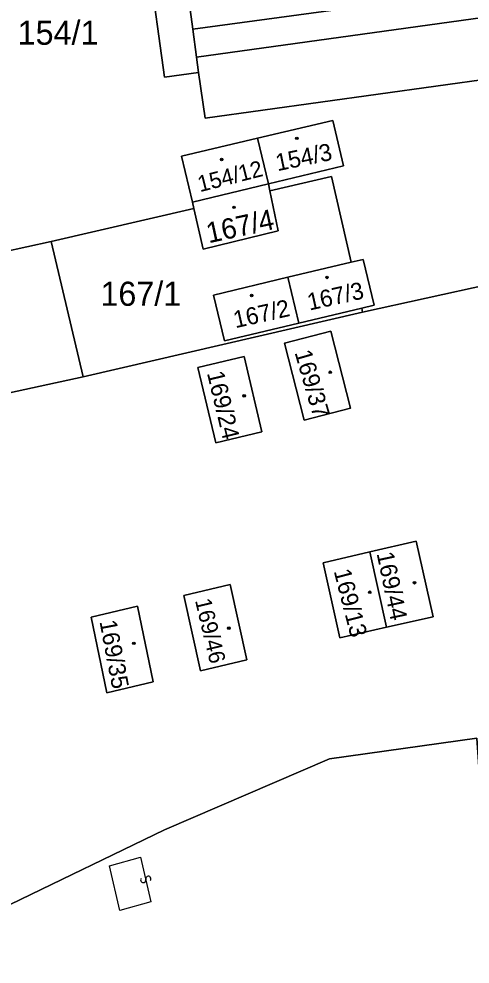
# Model space of a CAD drawing. Extents: x -600309 to -598967, y -1161267 to -1160292.
# Drawn here: x -599224.1 to -599192.4, y -1160780.7 to -1160714.1 of the extents above; entities that cross this region are included whole.
import ezdxf

# ---------------------------------------------------------------- set-up
doc = ezdxf.new("R2010")
doc.units = 0
for name, color, linetype in [('Level 1', 7, 'Continuous'), ('Level 13', 7, 'Continuous'), ('Level 3', 7, 'Continuous'), ('Level 4', 7, 'Continuous'), ('Level 5', 7, 'Continuous'), ('Level 60', 7, 'Continuous')]:
    doc.layers.add(name, color=color, linetype=linetype)

msp = doc.modelspace()

# ---------------------------------------------------------------- linework, layer by layer
at = {"layer": 'Level 1'}
for points in [[(-599211.9, -1160714.81), (-599213.52, -1160702.85), (-599201.76, -1160701.24)], [(-599216.1, -1160702.2), (-599213.89, -1160718.19), (-599211.49, -1160717.86)], [(-599152.89, -1160703.46), (-599152.84, -1160704.47), (-599153.04, -1160705.47), (-599153.86, -1160706.99), (-599155.52, -1160708.49), (-599157.24, -1160709.21), (-599211.64, -1160716.77)], [(-599211.9, -1160714.81), (-599182.2, -1160710.76)], [(-599211.64, -1160716.77), (-599211.9, -1160714.81)], [(-599211.64, -1160716.77), (-599211.49, -1160717.86)], [(-599211.49, -1160717.86), (-599211.03, -1160721.07), (-599186.66, -1160717.69)], [(-599207.33, -1160722.48), (-599202.02, -1160721.23), (-599201.27, -1160724.44), (-599206.57, -1160725.69)], [(-599211.91, -1160727), (-599212.68, -1160723.74), (-599207.33, -1160722.48)], [(-599206.57, -1160725.69), (-599207.33, -1160722.48)], [(-599200.74, -1160731.22), (-599202.12, -1160725.18), (-599206.47, -1160726.19)], [(-599211.91, -1160727), (-599206.57, -1160725.69)], [(-599206.47, -1160726.19), (-599205.88, -1160729.01), (-599211.17, -1160730.29), (-599211.81, -1160727.43)], [(-599206.57, -1160725.69), (-599206.47, -1160726.19)], [(-599211.81, -1160727.43), (-599221.86, -1160729.77)], [(-599211.81, -1160727.43), (-599211.91, -1160727)], [(-599221.86, -1160729.77), (-599225.29, -1160730.52)], [(-599219.61, -1160739.29), (-599221.86, -1160729.77)], [(-599205.19, -1160732.28), (-599200.74, -1160731.22)], [(-599200.74, -1160731.22), (-599199.89, -1160731.02), (-599199.12, -1160734.25), (-599199.99, -1160734.46)], [(-599205.19, -1160732.28), (-599210.44, -1160733.53), (-599209.67, -1160736.76), (-599204.42, -1160735.51)], [(-599205.19, -1160732.28), (-599204.42, -1160735.51)], [(-599186.49, -1160731.78), (-599199.93, -1160734.74)], [(-599244.83, -1160734.79), (-599245.32, -1160734.9), (-599243.21, -1160744.42), (-599219.61, -1160739.29)], [(-599199.93, -1160734.74), (-599219.61, -1160739.29)], [(-599199.99, -1160734.46), (-599204.42, -1160735.51)], [(-599199.99, -1160734.46), (-599199.93, -1160734.74)], [(-599205.44, -1160736.92), (-599202.17, -1160736.08), (-599200.78, -1160741.51), (-599204.06, -1160742.35), (-599205.44, -1160736.92)], [(-599211.54, -1160738.64), (-599208.28, -1160737.86), (-599207.02, -1160743.16), (-599210.28, -1160743.94), (-599211.54, -1160738.64)], [(-599199.43, -1160751.63), (-599196.15, -1160750.86), (-599194.95, -1160756.19), (-599198.25, -1160756.94)], [(-599199.43, -1160751.63), (-599202.71, -1160752.4), (-599201.53, -1160757.69), (-599198.25, -1160756.94)], [(-599199.43, -1160751.63), (-599198.25, -1160756.94)], [(-599212.53, -1160754.7), (-599209.27, -1160753.93), (-599208.08, -1160759.23), (-599211.35, -1160760), (-599212.53, -1160754.7)], [(-599219.05, -1160756.22), (-599215.79, -1160755.46), (-599214.68, -1160760.78), (-599217.95, -1160761.55), (-599219.05, -1160756.22)], [(-599186.14, -1160884.73), (-599187.69, -1160881.34), (-599196.93, -1160883.84), (-599214.95, -1160847.74), (-599222.56, -1160818.46), (-599226.63, -1160790.42), (-599226.46, -1160779.61), (-599224.76, -1160776.46), (-599213.89, -1160771.2), (-599202.26, -1160766.2), (-599191.88, -1160764.74), (-599191.33, -1160772.76), (-599189.43, -1160772.06)]]:
    msp.add_lwpolyline(points, dxfattribs=at)
at = {"layer": 'Level 13'}
for centre, start, end in [((-599215.389, -1160774.741), 140.20602, 12.79602), ((-599215.03, -1160774.66), 320.42048, 192.51847)]:
    msp.add_arc(centre, 0.184, start, end, dxfattribs=at)
at = {"layer": 'Level 3'}
msp.add_lwpolyline([(-599214.84, -1160776.27), (-599217.04, -1160776.88), (-599217.77, -1160773.74), (-599215.57, -1160773.12), (-599214.84, -1160776.27)], dxfattribs=at)
at = {"layer": 'Level 5'}
for centre, radius in [((-599204.56, -1160722.49), 0.09), ((-599204.56, -1160722.49), 0.0521), ((-599209.86, -1160723.98), 0.09), ((-599209.86, -1160723.98), 0.0521), ((-599208.99, -1160727.35), 0.09), ((-599208.99, -1160727.35), 0.0521), ((-599202.44, -1160732.29), 0.09), ((-599202.44, -1160732.29), 0.0521), ((-599207.75, -1160733.56), 0.09), ((-599207.75, -1160733.56), 0.0521), ((-599202.21, -1160738.97), 0.09), ((-599202.21, -1160738.97), 0.0521), ((-599208.27, -1160740.63), 0.09), ((-599208.27, -1160740.63), 0.0521), ((-599196.28, -1160753.8), 0.09), ((-599196.28, -1160753.8), 0.0521), ((-599199.43, -1160754.47), 0.09), ((-599199.43, -1160754.47), 0.0521), ((-599209.35, -1160757), 0.09), ((-599209.35, -1160757), 0.0521), ((-599216.05, -1160758.07), 0.09), ((-599216.05, -1160758.07), 0.0521)]:
    msp.add_circle(centre, radius, dxfattribs=at)
at = {"layer": 'Level 60'}
for points in [[(-599182.11, -1160711.56), (-599174.64, -1160709.73), (-599156.11, -1160707.2), (-599154.64, -1160705.58), (-599156.35, -1160692.75), (-599156.36, -1160692.65), (-599156.16, -1160692.73), (-599155.8, -1160692.87), (-599155.18, -1160693.13), (-599154.26, -1160694.29), (-599153.97, -1160695.33), (-599152.89, -1160703.46), (-599152.84, -1160704.47), (-599153.04, -1160705.47), (-599153.86, -1160706.99), (-599155.52, -1160708.49), (-599157.24, -1160709.21), (-599211.64, -1160716.77), (-599211.9, -1160714.81), (-599182.2, -1160710.76)], [(-599196.08, -1160701.12), (-599195.89, -1160701.13), (-599192.14, -1160700.41), (-599188.19, -1160699.58), (-599185.14, -1160698.97), (-599184.16, -1160698.84), (-599182.73, -1160705.92), (-599182.2, -1160710.76), (-599211.9, -1160714.81), (-599213.52, -1160702.85), (-599201.76, -1160701.24), (-599199.31, -1160700.9), (-599196.21, -1160700.48)], [(-599211.9, -1160714.81), (-599211.64, -1160716.77), (-599211.49, -1160717.86), (-599213.89, -1160718.19), (-599216.1, -1160702.2), (-599202.04, -1160699.4), (-599201.76, -1160701.24), (-599213.52, -1160702.85)], [(-599152.89, -1160703.46), (-599151.79, -1160711.52), (-599152.18, -1160711.82), (-599153.45, -1160712.53), (-599154.69, -1160712.94), (-599157.63, -1160713.62), (-599162.07, -1160714.38), (-599173.52, -1160715.87), (-599186.66, -1160717.69), (-599211.03, -1160721.07), (-599211.49, -1160717.86), (-599211.64, -1160716.77), (-599157.24, -1160709.21), (-599155.52, -1160708.49), (-599153.86, -1160706.99), (-599153.04, -1160705.47), (-599152.84, -1160704.47)], [(-599207.33, -1160722.48), (-599202.02, -1160721.23), (-599201.27, -1160724.44), (-599206.57, -1160725.69)], [(-599207.33, -1160722.48), (-599206.57, -1160725.69), (-599211.91, -1160727), (-599212.68, -1160723.74)], [(-599199.93, -1160734.74), (-599219.61, -1160739.29), (-599221.86, -1160729.77), (-599211.81, -1160727.43), (-599211.17, -1160730.29), (-599205.88, -1160729.01), (-599206.47, -1160726.19), (-599202.12, -1160725.18), (-599200.74, -1160731.22), (-599205.19, -1160732.28), (-599210.44, -1160733.53), (-599209.67, -1160736.76), (-599204.42, -1160735.51), (-599199.99, -1160734.46)], [(-599206.57, -1160725.69), (-599206.47, -1160726.19), (-599205.88, -1160729.01), (-599211.17, -1160730.29), (-599211.81, -1160727.43), (-599211.91, -1160727)], [(-599221.86, -1160729.77), (-599219.61, -1160739.29), (-599243.21, -1160744.42), (-599245.32, -1160734.9), (-599244.83, -1160734.79), (-599231.11, -1160731.76), (-599225.26, -1160730.69), (-599225.29, -1160730.52)], [(-599204.42, -1160735.51), (-599205.19, -1160732.28), (-599200.74, -1160731.22), (-599199.89, -1160731.02), (-599199.12, -1160734.25), (-599199.99, -1160734.46)], [(-599210.44, -1160733.53), (-599205.19, -1160732.28), (-599204.42, -1160735.51), (-599209.67, -1160736.76)], [(-599202.17, -1160736.08), (-599205.44, -1160736.92), (-599204.06, -1160742.35), (-599200.78, -1160741.51)], [(-599205.44, -1160736.92), (-599202.17, -1160736.08), (-599200.78, -1160741.51), (-599204.06, -1160742.35)], [(-599208.28, -1160737.86), (-599211.54, -1160738.64), (-599210.28, -1160743.94), (-599207.02, -1160743.16)], [(-599211.54, -1160738.64), (-599208.28, -1160737.86), (-599207.02, -1160743.16), (-599210.28, -1160743.94)], [(-599199.43, -1160751.63), (-599202.71, -1160752.4), (-599201.53, -1160757.69), (-599198.25, -1160756.94), (-599194.95, -1160756.19), (-599196.15, -1160750.86)], [(-599199.43, -1160751.63), (-599196.15, -1160750.86), (-599194.95, -1160756.19), (-599198.25, -1160756.94)], [(-599202.71, -1160752.4), (-599199.43, -1160751.63), (-599198.25, -1160756.94), (-599201.53, -1160757.69)], [(-599212.53, -1160754.7), (-599211.35, -1160760), (-599208.08, -1160759.23), (-599209.27, -1160753.93)], [(-599211.35, -1160760), (-599212.53, -1160754.7), (-599209.27, -1160753.93), (-599208.08, -1160759.23)], [(-599215.79, -1160755.46), (-599219.05, -1160756.22), (-599217.95, -1160761.55), (-599214.68, -1160760.78)], [(-599219.05, -1160756.22), (-599215.79, -1160755.46), (-599214.68, -1160760.78), (-599217.95, -1160761.55)], [(-599189.43, -1160772.06), (-599179.89, -1160797.48), (-599173.47, -1160813.83), (-599164.5, -1160836.42), (-599142.41, -1160891.59), (-599155.79, -1160894.66), (-599159.17, -1160885.23), (-599160.28, -1160881.49), (-599161.27, -1160878.6), (-599179.49, -1160880.56), (-599186.14, -1160884.73), (-599187.69, -1160881.34), (-599196.93, -1160883.84), (-599214.95, -1160847.74), (-599222.56, -1160818.46), (-599226.63, -1160790.42), (-599226.46, -1160779.61), (-599224.76, -1160776.46), (-599213.89, -1160771.2), (-599202.26, -1160766.2), (-599191.88, -1160764.74), (-599191.33, -1160772.76)]]:
    msp.add_lwpolyline(points, close=True, dxfattribs=at)
for points in [[(-599233.89, -1160705.74), (-599216.1, -1160702.2), (-599213.89, -1160718.19), (-599211.49, -1160717.86), (-599211.03, -1160721.07), (-599186.66, -1160717.69), (-599188.03, -1160719.54), (-599186.49, -1160731.78), (-599199.93, -1160734.74), (-599199.99, -1160734.46), (-599199.12, -1160734.25), (-599199.89, -1160731.02), (-599200.74, -1160731.22), (-599202.12, -1160725.18), (-599206.47, -1160726.19), (-599206.57, -1160725.69), (-599201.27, -1160724.44), (-599202.02, -1160721.23), (-599207.33, -1160722.48), (-599212.68, -1160723.74), (-599211.91, -1160727), (-599211.81, -1160727.43), (-599221.86, -1160729.77), (-599225.29, -1160730.52)], [(-599243.21, -1160744.42), (-599219.61, -1160739.29), (-599199.93, -1160734.74), (-599186.49, -1160731.78), (-599183.38, -1160756.51), (-599183.63, -1160754.91), (-599189.05, -1160755.78), (-599188.54, -1160759.08), (-599188.14, -1160759.02), (-599187.77, -1160761.66), (-599189.41, -1160761.63), (-599190.19, -1160770.04), (-599189.43, -1160772.06), (-599191.33, -1160772.76), (-599191.88, -1160764.74), (-599202.26, -1160766.2), (-599213.89, -1160771.2), (-599224.76, -1160776.46)]]:
    msp.add_lwpolyline(points, dxfattribs=at)

# ---------------------------------------------------------------- texts
at = {"layer": 'Level 4'}
for s, p in [('154/1', (-599224.23, -1160715.9)), ('167/1', (-599218.4, -1160734.29))]:
    msp.add_text(s, height=1.7, dxfattribs=at).set_placement(p)
for s, height, rotation, p in [('154/3', 1.2, 11.7, (-599205.93, -1160724.81)), ('154/12', 1.14, 14.36751, (-599211.391, -1160726.288)), ('167/4', 1.44, 12.25665, (-599210.775, -1160729.889)), ('167/3', 1.2, 12.6, (-599203.68, -1160734.63)), ('167/2', 1.2, 12.6, (-599208.89, -1160735.87)), ('169/37', 1.2, 286.2, (-599204.73, -1160737.58)), ('169/24', 1.2, 283.5, (-599210.9, -1160739.03)), ('169/44', 1.2, 281.89998, (-599198.95, -1160751.74)), ('169/13', 1.2, 284.4, (-599201.97, -1160752.98)), ('169/46', 1.14, 283.35339, (-599211.743, -1160755.04)), ('169/35', 1.2, 280.8, (-599218.47, -1160756.53))]:
    msp.add_text(s, height=height, rotation=rotation, dxfattribs=at).set_placement(p)

doc.saveas('drawing.dxf')
